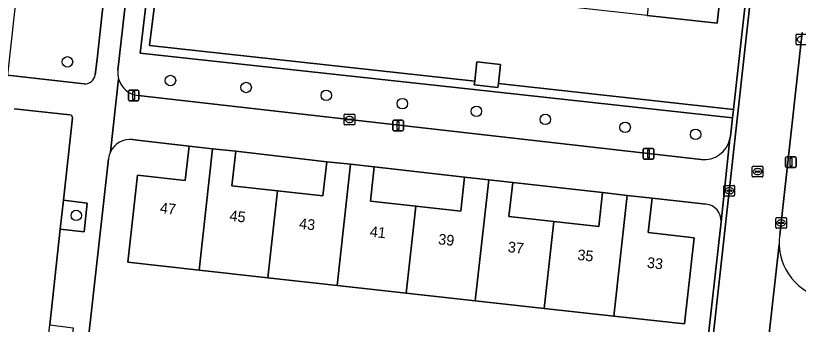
# Model space of a CAD drawing. Extents: x 161928 to 163071, y 386474 to 387428.
# Drawn here: x 162104.8 to 162177.9, y 387011.2 to 387040.1 of the extents above; entities that cross this region are included whole.
import ezdxf

# ---------------------------------------------------------------- set-up
doc = ezdxf.new("R2010")
doc.units = 0
for name, color, linetype in [('IMGEO_Boom', 7, 'Continuous'), ('IMGEO_Erf', 7, 'Continuous'), ('IMGEO_Groenvoorziening', 7, 'Continuous'), ('IMGEO_Haag', 7, 'Continuous'), ('IMGEO_Kolk', 7, 'Continuous'), ('IMGEO_Lichtmast', 7, 'Continuous'), ('IMGEO_Pand', 7, 'Continuous'), ('IMGEO_Pand_nummerreeks', 7, 'Continuous'), ('IMGEO_Parkeervlak_open', 7, 'Continuous'), ('IMGEO_Rijbaan_lokaal_open', 7, 'Continuous'), ('IMGEO_Rioolput', 7, 'Continuous'), ('IMGEO_Voetpad_open', 7, 'Continuous')]:
    doc.layers.add(name, color=color, linetype=linetype)

msp = doc.modelspace()

# ---------------------------------------------------------------- linework, layer by layer
at = {"layer": 'IMGEO_Boom'}
for centre in [(162109.61, 387035.767), (162119.237, 387034.021), (162126.314, 387033.372), (162133.806, 387032.638), (162140.914, 387031.86), (162147.842, 387031.145), (162154.286, 387030.387), (162161.744, 387029.65), (162168.33, 387028.997), (162110.433, 387021.415)]:
    msp.add_circle(centre, 0.489, dxfattribs=at)
at = {"layer": 'IMGEO_Erf'}
for points in [[(162172.247, 387050.295), (162167.305, 387050.857), (162166.96, 387047.729), (162171.231, 387047.258), (162170.363, 387039.387), (162163.817, 387040.109), (162157.331, 387040.824), (162150.893, 387041.533), (162144.413, 387042.248)], [(162144.413, 387042.248), (162137.961, 387042.959), (162131.52, 387043.669), (162125.06, 387044.381), (162118.233, 387045.134), (162117.285, 387037.293), (162147.681, 387033.973), (162147.879, 387035.773), (162150.091, 387035.53), (162149.893, 387033.731), (162171.865, 387031.331), (162173.766, 387048.438)], [(162169.307, 387022.477), (162164.26, 387023.032), (162163.902, 387019.806), (162168.187, 387019.33), (162167.293, 387011.269), (162160.697, 387012.001), (162154.184, 387012.723), (162147.734, 387013.439), (162141.265, 387014.156), (162134.815, 387014.872), (162128.338, 387015.59), (162121.907, 387016.304), (162115.251, 387017.042), (162116.153, 387025.175), (162120.629, 387024.678), (162120.986, 387027.895), (162116.402, 387028.423), (162115.7, 387028.504)], [(162113.448, 387026.714), (162111.472, 387009.159), (162133.644, 387006.692), (162133.799, 387008.156), (162136.8, 387007.839), (162136.643, 387006.358), (162168.711, 387002.789), (162170.719, 387020.821)]]:
    msp.add_lwpolyline(points, dxfattribs=at)
for points in [[(162125.346, 387027.411), (162124.989, 387024.194), (162129.24, 387023.722), (162133.491, 387023.251), (162133.845, 387026.438)], [(162138.297, 387025.944), (162137.942, 387022.745), (162142.165, 387022.277), (162146.388, 387021.808), (162146.742, 387025.001)], [(162151.236, 387024.502), (162150.883, 387021.321), (162155.085, 387020.855), (162159.287, 387020.389), (162159.637, 387023.544)]]:
    msp.add_lwpolyline(points, close=True, dxfattribs=at)
for centre, radius, start, end in [((162115.468, 387026.485), 2.033, 83.43651, 154.30436), ((162115.492, 387026.478), 2.058, 154.42636, 173.40448), ((162169.142, 387020.907), 1.579, 356.88736, 84.01824)]:
    msp.add_arc(centre, radius, start, end, dxfattribs=at)
at = {"layer": 'IMGEO_Groenvoorziening'}
for points in [[(162113.641, 387056.666), (162106.53, 387057.492), (162105.247, 387045.913), (162103.999, 387034.523), (162111.159, 387033.7)], [(162147.594, 387033.178), (162116.394, 387036.586), (162117.439, 387045.23), (162118.233, 387045.134), (162119.11, 387053.091), (162118.712, 387053.131), (162119.022, 387056.223), (162118.73, 387056.254)], [(162112.212, 387034.553), (162112.374, 387036.022), (162114.518, 387055.557)], [(162116.531, 387054.483), (162114.331, 387034.994)], [(162116.231, 387032.61), (162168.845, 387026.648)], [(162171.544, 387028.577), (162171.587, 387028.835), (162171.776, 387030.536), (162147.594, 387033.178)]]:
    msp.add_lwpolyline(points, dxfattribs=at)
msp.add_lwpolyline([(162149.893, 387033.731), (162149.854, 387033.375), (162147.642, 387033.619), (162147.681, 387033.973), (162117.285, 387037.293), (162118.233, 387045.134), (162117.439, 387045.23), (162116.394, 387036.586), (162147.594, 387033.178), (162171.776, 387030.536), (162171.865, 387031.331)], close=True, dxfattribs=at)
for centre, radius, start, end in [((162116.487, 387034.752), 2.17, 173.59911, 195.26297), ((162111.197, 387034.729), 1.03, 267.87541, 350.14414), ((162116.472, 387034.751), 2.154, 195.33859, 263.58737), ((162169.125, 387029.11), 2.477, 263.52124, 347.58624)]:
    msp.add_arc(centre, radius, start, end, dxfattribs=at)
at = {"layer": 'IMGEO_Haag'}
msp.add_lwpolyline([(162149.893, 387033.731), (162149.854, 387033.375), (162147.642, 387033.619), (162147.681, 387033.973), (162117.285, 387037.293), (162118.233, 387045.134), (162117.439, 387045.23), (162116.394, 387036.586), (162147.594, 387033.178), (162171.776, 387030.536), (162171.865, 387031.331)], close=True, dxfattribs=at)
at = {"layer": 'IMGEO_Kolk'}
for p, q in [((162177.727, 387037.432), (162177.727, 387038.284)), ((162177.802, 387038.358), (162178.654, 387038.358)), ((162178.654, 387037.358), (162177.802, 387037.358)), ((162135.47, 387029.957), (162135.47, 387030.809)), ((162135.545, 387030.883), (162136.397, 387030.883)), ((162135.729, 387030.377), (162135.729, 387030.389)), ((162135.772, 387030.426), (162136.17, 387030.426)), ((162135.958, 387030.663), (162135.983, 387030.663)), ((162136.213, 387030.389), (162136.213, 387030.377)), ((162136.471, 387030.809), (162136.471, 387029.957)), ((162136.397, 387029.883), (162135.545, 387029.883)), ((162136.167, 387030.34), (162135.769, 387030.34)), ((162135.981, 387030.103), (162135.956, 387030.103)), ((162170.983, 387023.295), (162170.983, 387024.147)), ((162171.058, 387024.221), (162171.91, 387024.221)), ((162171.285, 387023.764), (162171.683, 387023.764)), ((162171.471, 387024.001), (162171.496, 387024.001)), ((162171.984, 387024.147), (162171.984, 387023.295)), ((162171.91, 387023.221), (162171.058, 387023.221)), ((162171.242, 387023.715), (162171.242, 387023.727)), ((162171.68, 387023.678), (162171.282, 387023.678)), ((162171.494, 387023.441), (162171.469, 387023.441)), ((162171.726, 387023.727), (162171.726, 387023.715)), ((162175.827, 387020.286), (162175.827, 387021.138)), ((162175.902, 387021.212), (162176.754, 387021.212)), ((162176.315, 387020.992), (162176.34, 387020.992)), ((162176.828, 387021.138), (162176.828, 387020.286)), ((162176.754, 387020.212), (162175.902, 387020.212)), ((162176.086, 387020.706), (162176.086, 387020.718)), ((162176.524, 387020.669), (162176.126, 387020.669)), ((162176.129, 387020.755), (162176.527, 387020.755)), ((162176.338, 387020.432), (162176.313, 387020.432)), ((162176.57, 387020.718), (162176.57, 387020.706))]:
    msp.add_line(p, q, dxfattribs=at)
for points in [[(162177.727, 387037.432), (162177.727, 387038.284)], [(162177.802, 387038.358), (162178.654, 387038.358)], [(162178.654, 387037.358), (162177.802, 387037.358)], [(162135.47, 387029.957), (162135.47, 387030.809)], [(162135.545, 387030.883), (162136.397, 387030.883)], [(162136.471, 387030.809), (162136.471, 387029.957)], [(162136.397, 387029.883), (162135.545, 387029.883)], [(162170.983, 387023.295), (162170.983, 387024.147)], [(162171.058, 387024.221), (162171.91, 387024.221)], [(162171.984, 387024.147), (162171.984, 387023.295)], [(162171.91, 387023.221), (162171.058, 387023.221)], [(162175.827, 387020.286), (162175.827, 387021.138)], [(162175.902, 387021.212), (162176.754, 387021.212)], [(162176.828, 387021.138), (162176.828, 387020.286)], [(162176.754, 387020.212), (162175.902, 387020.212)]]:
    msp.add_lwpolyline(points, dxfattribs=at)
for centre, radius, start, end in [((162177.804, 387038.282), 0.0765, 91.55205, 178.44795), ((162177.804, 387038.282), 0.0765, 91.55205, 178.44795), ((162177.804, 387037.434), 0.0765, 181.55205, 268.44795), ((162177.804, 387037.434), 0.0765, 181.55205, 268.44795), ((162135.547, 387030.807), 0.0765, 91.55205, 178.44795), ((162135.547, 387030.807), 0.0765, 91.55205, 178.44795), ((162135.769, 387030.386), 0.0403, 85.87752, 175.75265), ((162135.766, 387030.376), 0.0366, 178.93798, 274.71019), ((162136.17, 387030.383), 0.043, 264.86636, 352.45326), ((162136.174, 387030.388), 0.0386, 1.73085, 96.63898), ((162136.395, 387030.807), 0.0765, 1.55205, 88.44795), ((162136.395, 387030.807), 0.0765, 1.55205, 88.44795), ((162135.547, 387029.959), 0.0765, 181.55205, 268.44795), ((162135.547, 387029.959), 0.0765, 181.55205, 268.44795), ((162136.395, 387029.959), 0.0765, 271.55205, 358.44795), ((162136.395, 387029.959), 0.0765, 271.55205, 358.44795), ((162171.06, 387024.145), 0.0765, 91.55205, 178.44795), ((162171.06, 387024.145), 0.0765, 91.55205, 178.44795), ((162171.282, 387023.724), 0.0403, 85.87752, 175.75265), ((162171.687, 387023.726), 0.0386, 1.73085, 96.63898), ((162171.908, 387024.145), 0.0765, 1.55205, 88.44795), ((162171.908, 387024.145), 0.0765, 1.55205, 88.44795), ((162171.06, 387023.297), 0.0765, 181.55205, 268.44795), ((162171.06, 387023.297), 0.0765, 181.55205, 268.44795), ((162171.279, 387023.714), 0.0366, 178.93798, 274.71019), ((162171.683, 387023.721), 0.043, 264.86636, 352.45326), ((162171.908, 387023.297), 0.0765, 271.55205, 358.44795), ((162171.908, 387023.297), 0.0765, 271.55205, 358.44795), ((162175.904, 387021.136), 0.0765, 91.55205, 178.44795), ((162175.904, 387021.136), 0.0765, 91.55205, 178.44795), ((162176.752, 387021.136), 0.0765, 1.55205, 88.44795), ((162176.752, 387021.136), 0.0765, 1.55205, 88.44795), ((162175.904, 387020.288), 0.0765, 181.55205, 268.44795), ((162175.904, 387020.288), 0.0765, 181.55205, 268.44795), ((162176.126, 387020.715), 0.0403, 85.87752, 175.75265), ((162176.123, 387020.705), 0.0366, 178.93798, 274.71019), ((162176.527, 387020.712), 0.043, 264.86636, 352.45326), ((162176.531, 387020.717), 0.0386, 1.73085, 96.63898), ((162176.752, 387020.288), 0.0765, 271.55205, 358.44795), ((162176.752, 387020.288), 0.0765, 271.55205, 358.44795)]:
    msp.add_arc(centre, radius, start, end, dxfattribs=at)
for centre, major_axis, ratio, start_param, end_param in [((162178.214, 387037.858), (-0.387, 0.002), 0.722429, 4.712389, 7.853982), ((162135.957, 387030.383), (-0.387, 0.002), 0.722429, 4.712389, 7.853982), ((162135.982, 387030.383), (-0.39, 0.002), 0.717154, 1.570796, 4.712389), ((162171.47, 387023.721), (-0.387, 0.002), 0.722429, 4.712389, 7.853982), ((162171.495, 387023.721), (-0.39, 0.002), 0.717154, 1.570796, 4.712389), ((162176.314, 387020.712), (-0.387, 0.002), 0.722429, 4.712389, 7.853982), ((162176.339, 387020.712), (-0.39, 0.002), 0.717154, 1.570796, 4.712389)]:
    msp.add_ellipse(centre, major_axis=major_axis, ratio=ratio, start_param=start_param, end_param=end_param, dxfattribs=at)
at = {"layer": 'IMGEO_Lichtmast'}
for p, q in [((162115.303, 387032.235), (162115.303, 387033.035)), ((162115.303, 387033.035), (162115.303, 387032.235)), ((162115.403, 387033.135), (162116.193, 387033.135)), ((162116.193, 387033.135), (162115.403, 387033.135)), ((162116.293, 387033.035), (162116.293, 387032.235)), ((162116.293, 387032.235), (162116.293, 387033.035)), ((162116.193, 387032.135), (162115.403, 387032.135)), ((162115.403, 387032.135), (162116.193, 387032.135)), ((162140.021, 387029.416), (162140.021, 387030.216)), ((162140.021, 387030.216), (162140.021, 387029.416)), ((162140.121, 387030.316), (162140.911, 387030.316)), ((162140.911, 387030.316), (162140.121, 387030.316)), ((162141.011, 387030.216), (162141.011, 387029.416)), ((162141.011, 387029.416), (162141.011, 387030.216)), ((162140.911, 387029.316), (162140.121, 387029.316)), ((162140.121, 387029.316), (162140.911, 387029.316)), ((162163.432, 387026.775), (162163.432, 387027.575)), ((162163.432, 387027.575), (162163.432, 387026.775)), ((162163.532, 387027.675), (162164.322, 387027.675)), ((162164.322, 387027.675), (162163.532, 387027.675)), ((162164.422, 387027.575), (162164.422, 387026.775)), ((162164.422, 387026.775), (162164.422, 387027.575)), ((162176.75, 387025.994), (162176.75, 387026.794)), ((162176.75, 387026.794), (162176.75, 387025.994)), ((162176.85, 387026.894), (162177.64, 387026.894)), ((162177.64, 387026.894), (162176.85, 387026.894)), ((162177.74, 387026.794), (162177.74, 387025.994)), ((162177.74, 387025.994), (162177.74, 387026.794)), ((162164.322, 387026.675), (162163.532, 387026.675)), ((162163.532, 387026.675), (162164.322, 387026.675)), ((162177.64, 387025.894), (162176.85, 387025.894)), ((162176.85, 387025.894), (162177.64, 387025.894))]:
    msp.add_line(p, q, dxfattribs=at)
for points in [[(162115.723, 387033.01), (162115.873, 387033.01), (162115.873, 387032.26), (162115.723, 387032.26), (162115.723, 387033.01)], [(162140.441, 387030.191), (162140.591, 387030.191), (162140.591, 387029.441), (162140.441, 387029.441), (162140.441, 387030.191)], [(162163.852, 387027.55), (162164.002, 387027.55), (162164.002, 387026.8), (162163.852, 387026.8), (162163.852, 387027.55)], [(162177.17, 387026.769), (162177.32, 387026.769), (162177.32, 387026.019), (162177.17, 387026.019), (162177.17, 387026.769)]]:
    msp.add_lwpolyline(points, dxfattribs=at)
for centre, start, end in [((162115.403, 387033.035), 90, 180), ((162115.403, 387033.035), 90, 180), ((162116.193, 387033.035), 0, 90), ((162116.193, 387033.035), 360, 90), ((162115.403, 387032.235), 180, 270), ((162115.403, 387032.235), 180, 270), ((162116.193, 387032.235), 270, 0), ((162116.193, 387032.235), 270, 0), ((162140.121, 387030.216), 90, 180), ((162140.121, 387030.216), 90, 180), ((162140.911, 387030.216), 0, 90), ((162140.911, 387030.216), 360, 90), ((162140.121, 387029.416), 180, 270), ((162140.121, 387029.416), 180, 270), ((162140.911, 387029.416), 270, 0), ((162140.911, 387029.416), 270, 0), ((162163.532, 387027.575), 90, 180), ((162163.532, 387027.575), 90, 180), ((162164.322, 387027.575), 0, 90), ((162164.322, 387027.575), 360, 90), ((162163.532, 387026.775), 180, 270), ((162163.532, 387026.775), 180, 270), ((162164.322, 387026.775), 270, 0), ((162164.322, 387026.775), 270, 0), ((162176.85, 387026.794), 90, 180), ((162176.85, 387026.794), 90, 180), ((162177.64, 387026.794), 0, 90), ((162177.64, 387026.794), 360, 90), ((162176.85, 387025.994), 180, 270), ((162176.85, 387025.994), 180, 270), ((162177.64, 387025.994), 270, 0), ((162177.64, 387025.994), 270, 0)]:
    msp.add_arc(centre, 0.1, start, end, dxfattribs=at)
at = {"layer": 'IMGEO_Pand'}
for points in [[(162165.03, 387051.107), (162163.817, 387040.109), (162170.363, 387039.387), (162171.231, 387047.258), (162166.96, 387047.729), (162167.305, 387050.857)], [(162150.091, 387035.53), (162147.879, 387035.773), (162147.681, 387033.973), (162147.642, 387033.619), (162149.854, 387033.375), (162149.893, 387033.731)], [(162120.986, 387027.895), (162120.629, 387024.678), (162116.153, 387025.175), (162115.251, 387017.042), (162121.907, 387016.304), (162123.165, 387027.653)], [(162123.165, 387027.653), (162121.907, 387016.304), (162128.338, 387015.59), (162129.24, 387023.722), (162124.989, 387024.194), (162125.346, 387027.411)], [(162133.845, 387026.438), (162133.491, 387023.251), (162129.24, 387023.722), (162128.338, 387015.59), (162134.815, 387014.872), (162136.07, 387026.191)], [(162136.07, 387026.191), (162134.815, 387014.872), (162141.265, 387014.156), (162142.165, 387022.277), (162137.942, 387022.745), (162138.297, 387025.944)], [(162146.742, 387025.001), (162146.388, 387021.808), (162142.165, 387022.277), (162141.265, 387014.156), (162147.734, 387013.439), (162148.988, 387024.752)], [(162148.988, 387024.752), (162147.734, 387013.439), (162154.184, 387012.723), (162155.085, 387020.855), (162150.883, 387021.321), (162151.236, 387024.502)], [(162159.637, 387023.544), (162159.287, 387020.389), (162155.085, 387020.855), (162154.184, 387012.723), (162160.697, 387012.001), (162161.948, 387023.288)], [(162161.948, 387023.288), (162160.697, 387012.001), (162167.293, 387011.269), (162168.187, 387019.33), (162163.902, 387019.806), (162164.26, 387023.032)]]:
    msp.add_lwpolyline(points, close=True, dxfattribs=at)
at = {"layer": 'IMGEO_Parkeervlak_open'}
for points in [[(162109.842, 387030.83), (162104.631, 387031.38)], [(162108.936, 387020.121), (162109.247, 387022.836), (162110.096, 387030.522)], [(162107.116, 387003.755), (162107.691, 387008.814), (162107.96, 387011.192), (162108.936, 387020.121)]]:
    msp.add_lwpolyline(points, dxfattribs=at)
msp.add_arc((162109.791, 387030.529), 0.305, 358.63497, 80.38816, dxfattribs=at)
at = {"layer": 'IMGEO_Rijbaan_lokaal_open'}
for points in [[(162177.594, 387078.928), (162177.465, 387077.766), (162163.864, 386954.91), (162163.382, 386950.665), (162168.395, 386950.077), (162168.956, 386955.24), (162174.417, 387003.525), (162174.44, 387003.78), (162174.518, 387004.265), (162176.148, 387018.705)], [(162176.148, 387018.705), (162174.518, 387004.265), (162174.638, 387004.741), (162174.801, 387005.204), (162175.004, 387005.651), (162175.247, 387006.077), (162175.526, 387006.481), (162175.841, 387006.858), (162176.187, 387007.205), (162176.564, 387007.52), (162176.967, 387007.8), (162177.394, 387008.043), (162177.84, 387008.247), (162178.303, 387008.41), (162178.779, 387008.531), (162179.264, 387008.609), (162179.753, 387008.644), (162180.244, 387008.634), (162180.732, 387008.581), (162189.847, 387007.563), (162193.454, 387040.407)], [(162176.202, 387019.591), (162178.301, 387038.529)]]:
    msp.add_lwpolyline(points, dxfattribs=at)
for centre, radius, start, end in [((162181.333, 387018.834), 5.186, 171.60297, 181.42152), ((162181.401, 387018.829), 5.255, 181.353, 266.15428)]:
    msp.add_arc(centre, radius, start, end, dxfattribs=at)
at = {"layer": 'IMGEO_Rioolput'}
for p, q in [((162173.704, 387026.013), (162174.556, 387026.013)), ((162173.629, 387025.087), (162173.629, 387025.939)), ((162173.888, 387025.507), (162173.888, 387025.519)), ((162174.326, 387025.47), (162173.928, 387025.47)), ((162173.931, 387025.556), (162174.329, 387025.556)), ((162174.14, 387025.233), (162174.115, 387025.233)), ((162174.117, 387025.793), (162174.142, 387025.793)), ((162174.372, 387025.519), (162174.372, 387025.507)), ((162174.63, 387025.939), (162174.63, 387025.087)), ((162174.556, 387025.013), (162173.704, 387025.013))]:
    msp.add_line(p, q, dxfattribs=at)
for points in [[(162173.704, 387026.013), (162174.556, 387026.013)], [(162173.629, 387025.087), (162173.629, 387025.939)], [(162174.63, 387025.939), (162174.63, 387025.087)], [(162174.556, 387025.013), (162173.704, 387025.013)]]:
    msp.add_lwpolyline(points, dxfattribs=at)
for centre, radius, start, end in [((162173.706, 387025.937), 0.0765, 91.55205, 178.44795), ((162173.706, 387025.937), 0.0765, 91.55205, 178.44795), ((162174.554, 387025.937), 0.0765, 1.55205, 88.44795), ((162174.554, 387025.937), 0.0765, 1.55205, 88.44795), ((162173.928, 387025.516), 0.0403, 85.87752, 175.75265), ((162173.925, 387025.506), 0.0366, 178.93798, 274.71019), ((162174.329, 387025.513), 0.043, 264.86636, 352.45326), ((162174.333, 387025.518), 0.0386, 1.73085, 96.63898), ((162173.706, 387025.089), 0.0765, 181.55205, 268.44795), ((162173.706, 387025.089), 0.0765, 181.55205, 268.44795), ((162174.554, 387025.089), 0.0765, 271.55205, 358.44795), ((162174.554, 387025.089), 0.0765, 271.55205, 358.44795)]:
    msp.add_arc(centre, radius, start, end, dxfattribs=at)
for centre, major_axis, ratio, start_param, end_param in [((162174.116, 387025.513), (-0.387, 0.002), 0.722429, 4.712389, 7.853982), ((162174.141, 387025.513), (-0.39, 0.002), 0.717154, 1.570796, 4.712389)]:
    msp.add_ellipse(centre, major_axis=major_axis, ratio=ratio, start_param=start_param, end_param=end_param, dxfattribs=at)
at = {"layer": 'IMGEO_Voetpad_open'}
for points in [[(162176.696, 387075.008), (162174.898, 387059.249), (162174.539, 387056.102), (162173.766, 387048.438), (162171.865, 387031.331), (162171.776, 387030.536), (162171.587, 387028.835), (162171.544, 387028.577), (162170.719, 387020.821), (162168.711, 387002.789), (162168.507, 387000.952), (162167.511, 386992.682), (162165.555, 386975.46), (162165.458, 386974.606), (162165.259, 386972.856), (162164.401, 386965.029), (162162.618, 386948.375), (162163.149, 386948.547), (162163.382, 386950.665), (162163.864, 386954.91), (162177.465, 387077.766)], [(162114.518, 387055.557), (162112.374, 387036.022), (162112.212, 387034.553)], [(162114.331, 387034.994), (162116.531, 387054.483)], [(162178.301, 387038.529), (162176.202, 387019.591)], [(162111.159, 387033.7), (162103.999, 387034.523), (162103.766, 387032.467)], [(162113.636, 387027.366), (162114.394, 387034.181)], [(162114.394, 387034.181), (162113.636, 387027.366)], [(162168.845, 387026.648), (162116.231, 387032.61)], [(162104.631, 387031.38), (162109.842, 387030.83)], [(162110.096, 387030.522), (162109.247, 387022.836), (162111.467, 387022.548), (162111.177, 387019.869), (162108.936, 387020.121), (162107.96, 387011.192), (162110.156, 387010.918), (162109.904, 387008.569), (162107.691, 387008.814), (162107.116, 387003.755)], [(162115.7, 387028.504), (162116.402, 387028.423), (162120.986, 387027.895), (162123.165, 387027.653), (162125.346, 387027.411), (162133.845, 387026.438), (162136.07, 387026.191), (162138.297, 387025.944), (162146.742, 387025.001), (162148.988, 387024.752), (162151.236, 387024.502), (162159.637, 387023.544), (162161.948, 387023.288), (162164.26, 387023.032), (162169.307, 387022.477)], [(162170.719, 387020.821), (162171.544, 387028.577)], [(162111.192, 387006.67), (162111.472, 387009.159), (162113.448, 387026.714)]]:
    msp.add_lwpolyline(points, dxfattribs=at)
msp.add_lwpolyline([(162109.247, 387022.836), (162108.936, 387020.121), (162111.177, 387019.869), (162111.467, 387022.548)], close=True, dxfattribs=at)
for centre, radius, start, end in [((162116.487, 387034.752), 2.17, 173.59911, 195.26297), ((162111.197, 387034.729), 1.03, 267.87541, 350.14414), ((162116.472, 387034.751), 2.154, 195.33859, 263.58737), ((162109.791, 387030.529), 0.305, 358.63497, 80.38816), ((162115.468, 387026.485), 2.033, 83.43651, 154.30436), ((162169.125, 387029.11), 2.477, 263.52124, 347.58624), ((162115.492, 387026.478), 2.058, 154.42636, 173.40448), ((162169.142, 387020.907), 1.579, 356.88736, 84.01824), ((162181.333, 387018.834), 5.186, 171.60297, 181.42152), ((162181.401, 387018.829), 5.255, 181.353, 266.15428)]:
    msp.add_arc(centre, radius, start, end, dxfattribs=at)

# ---------------------------------------------------------------- texts
at = {"layer": 'IMGEO_Pand_nummerreeks'}
for s, p in [('47', (162118.218, 387021.643)), ('45', (162124.723, 387020.912)), ('43', (162131.227, 387020.182)), ('41', (162137.843, 387019.438)), ('39', (162144.235, 387018.72)), ('37', (162150.74, 387017.99)), ('35', (162157.244, 387017.259)), ('33', (162163.748, 387016.528))]:
    msp.add_text(s, height=1, rotation=353.59081, dxfattribs=at).set_placement(p)

doc.saveas('drawing.dxf')
